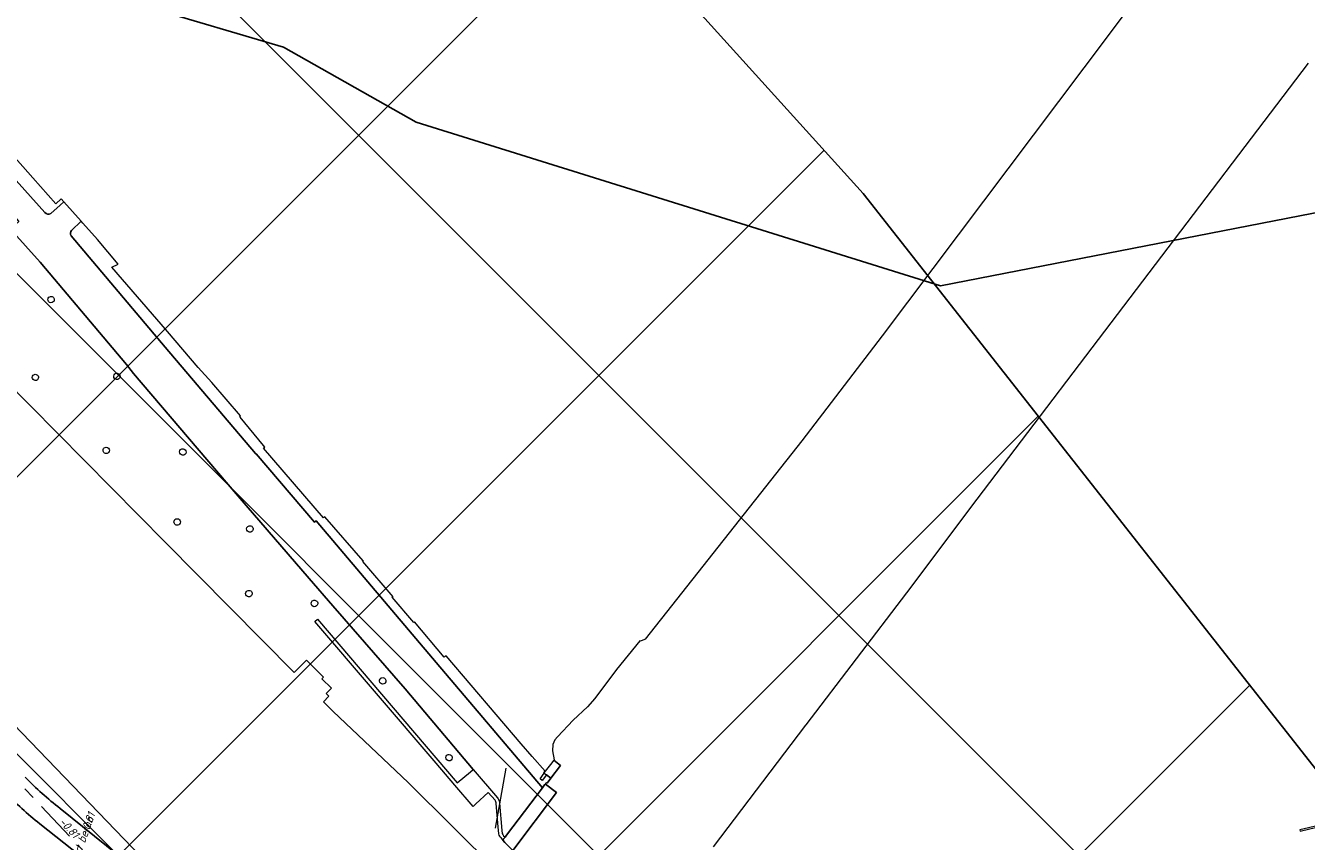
# Model space of a CAD drawing. Extents: x 148869 to 161638, y 453607 to 469810.
# Tile 427 of 656: x 154745 to 154934, y 463502 to 463622. Entities that reach past the tile are written whole.
import ezdxf
from ezdxf.lldxf.tags import DXFTag

# ---------------------------------------------------------------- set-up
doc = ezdxf.new("R2010")
doc.units = 0
doc.linetypes.add('RI-GWA', pattern=[18.45, 6, -1.8, 1.75, -1.8, 1.75, -1.8, 1.75, -1.8])
doc.layers.get('0').update_dxf_attribs({"linetype": 'CONTINUOUS'})
for name, color, linetype in [('2023', 90, 'CONTINUOUS'), ('2023 hatch', 90, 'CONTINUOUS'), ('2024', 160, 'CONTINUOUS')]:
    doc.layers.add(name, color=color, linetype=linetype)
for name, color, linetype, lineweight in [('B-OI-RI-GWA-MATERIAAL-T18', 10, 'CONTINUOUS', 18), ('B-OI-RI-GWA_BOB-T18', 10, 'CONTINUOUS', 18), ('B-OI-RI-GWA_TRANSPORTLEIDING-G', 10, 'RI-GWA', 18), ('B-OI-RI-PERSLEIDING-G-niet meenemen', 190, 'RI-PERS', 18), ('B-RO-VH-VERHARDING_ASFALT-GV', 251, 'CONTINUOUS', 18), ('B-RO-VH-VERHARDING_GESLOTEN-GV', 251, 'CONTINUOUS', 18), ('B-RO-VH-VERHARDING_HALFVERHARDING-GV', 251, 'CONTINUOUS', 18), ('B-RO-VH-VERHARDING_STRAATBAKSTEEN-GV', 251, 'CONTINUOUS', 18)]:
    doc.layers.add(name, color=color, linetype=linetype, lineweight=lineweight)
doc.styles.add('NLCS-ISO-M500-T18_CURSIEF', font='NLCS-ISO.ttf', dxfattribs={"oblique": 15, "height": 0.9})
tags = doc.linetypes.add('RI-PERS', pattern='A,7,-2,["P",Standard,S=1.8,R=0,X=-0.5,Y=-0.9],-2,7,-2,[102,NLCS.SHX,S=1,R=180,X=0,Y=0],-2', length=22).pattern_tags.tags
tags[6] = DXFTag(74, 10)

# ---------------------------------------------------------------- blocks, each defined once
blk = doc.blocks.new('ACMAP_ANN_TEMPLATE_gwa-materiaal')
at = {"color": 0, "linetype": 'ByBlock', "style": 'NLCS-ISO-M500-T18_CURSIEF', "oblique": 15}
blk.add_attdef('gwa-mat', (-2.2, 0.2), '', height=1.2, dxfattribs=at)
blk = doc.blocks.new('ACMAP_ANN_TEMPLATE_gwa-nap-l')
at = {"color": 0, "linetype": 'ByBlock', "style": 'NLCS-ISO-M500-T18_CURSIEF', "oblique": 15}
blk.add_attdef('gwa-nap-l', (2.3, 0.2), '', height=1.2, dxfattribs=at)
blk = doc.blocks.new('ACMAP_ANN_TEMPLATE_gwa-nap-r')
at = {"color": 0, "linetype": 'ByBlock', "style": 'NLCS-ISO-M500-T18_CURSIEF', "oblique": 15}
blk.add_attdef('gwa-nap-r', (-5.6, 0.2), '', height=1.2, dxfattribs=at)

msp = doc.modelspace()

# ---------------------------------------------------------------- hatches: boundary and pattern name
at = {"layer": '2023 hatch'}
h = msp.add_hatch(dxfattribs=at)
h.set_pattern_fill('L45L135', color=256, scale=49.98)
h.set_pattern_definition([(45, (0, 0), (-35.341197, 35.341197), []), (135, (0, 0), (-35.341197, -35.341197), [])])
h.paths.add_polyline_path([(155033.65, 463387.49), (154736.21, 463174.82), (154703.82, 463157.03), (154669.13, 463116.73), (154497.36, 463128.81), (154485.96, 463103.35), (154403, 462810.28), (154029.41, 462913.19), (153921.91, 462926.36), (153533.06, 462959.92), (153521.58, 463046.87), (153065.73, 463131.59), (152840.09, 463157.69), (152602.55, 463321.62), (152457.44, 463373.38), (152283.77, 463566.95), (152230.15, 463641.33), (152156.25, 463699.58), (152012.16, 463887.19), (152009.38, 463939.89), (151991.35, 464191.03), (152103.19, 464343.83), (152153.39, 464455.21), (152151.03, 464561.94), (152249.45, 464811.76), (152130.92, 465032.5), (152332.42, 465169.93), (152738.18, 465252.75), (152947.54, 465152.17), (153150.32, 465023.39), (153302.02, 464886.05), (153728.6, 464650.43), (153874.6, 464567.83), (153954.88, 464501.43), (153988.94, 464472.57), (154027.82, 464422.75), (154193.47, 464138.07), (154280.01, 463968.67), (154339.28, 463993.19), (154494.94, 463873.13), (154622.49, 463821.49), (154755.92, 463721.99), (154868.72, 463597.28)])

# ---------------------------------------------------------------- linework, layer by layer
at = {"layer": '2023', "flags": 128}
msp.add_lwpolyline([(153302.02, 464886.05), (153728.6, 464650.43), (153874.6, 464567.83), (153954.88, 464501.43), (153988.94, 464472.57), (154027.82, 464422.75), (154193.47, 464138.07), (154280.01, 463968.67), (154339.28, 463993.19), (154494.94, 463873.13), (154622.49, 463821.49), (154755.92, 463721.99), (154868.72, 463597.28), (155033.65, 463387.49), (154736.21, 463174.82), (154703.82, 463157.03), (154669.13, 463116.73), (154497.36, 463128.81), (154485.96, 463103.35), (154403, 462810.28), (154029.41, 462913.19), (153921.91, 462926.36), (153533.06, 462959.92)], dxfattribs=at)
at = {"layer": '2024', "color": 251, "flags": 128}
msp.add_lwpolyline([(154880.09, 463583.71), (154802.93, 463607.77), (154783.42, 463618.82), (154703.5, 463642.43), (154548.43, 463659.29), (154421.26, 463667.51), (154303, 463715.64), (154234.64, 463746.72), (154185.43, 463847.93), (154172.54, 464214.74), (154374.96, 464203.67), (154448.97, 464217.42), (154534.52, 464252.78), (154794.92, 464365.88), (155095.72, 464481.69), (155225.77, 464522.99), (155743.43, 464406.43), (155261.03, 464027.91), (155117.92, 463879.58), (155092.5, 463701.09), (154997.18, 463606.5)], close=True, dxfattribs=at)
at = {"layer": 'B-OI-RI-GWA_TRANSPORTLEIDING-G', "color": 251}
msp.add_line((154709.8, 463547.3), (154754, 463500.5), dxfattribs=at)
at = {"layer": 'B-OI-RI-PERSLEIDING-G-niet meenemen'}
msp.add_line((154814.59, 463503.87), (154816.17, 463512.71), dxfattribs=at)
at = {"layer": 'B-RO-VH-VERHARDING_ASFALT-GV', "flags": 128}
msp.add_lwpolyline([(154935.74, 463504.07), (154935.7, 463504.27), (154932.96, 463503.63), (154933.01, 463503.44), (154934.43, 463503.76)], close=True, dxfattribs=at)
at = {"layer": 'B-RO-VH-VERHARDING_GESLOTEN-GV', "flags": 128}
for points in [[(154822.77, 463511.22), (154824.19, 463513.1), (154823.18, 463513.88), (154822.68, 463513.23), (154821.93, 463512.26), (154821.74, 463512.01), (154821.79, 463511.97), (154822.1, 463511.73)], [(154815.7, 463502.15), (154815.67, 463502.11), (154815.98, 463501.74), (154816.12, 463501.6), (154817, 463500.73), (154817.14, 463500.59), (154823.6, 463509.1), (154821.95, 463510.36), (154821.84, 463510.22), (154821.52, 463509.8), (154816.22, 463502.83), (154816.01, 463502.55), (154815.85, 463502.34)]]:
    msp.add_lwpolyline(points, close=True, dxfattribs=at)
at = {"layer": 'B-RO-VH-VERHARDING_HALFVERHARDING-GV', "flags": 128}
for points in [[(154913.02, 463631.61), (154904.91, 463620.71), (154871.51, 463576.32), (154859.69, 463560.86), (154836.64, 463531.66), (154836.54, 463531.62), (154835.93, 463531.37), (154835.85, 463531.41), (154832.43, 463527.21), (154829.21, 463522.94), (154828.13, 463521.73), (154826.05, 463519.76), (154823.72, 463517.3), (154823.36, 463516.84), (154823.03, 463516.17), (154823.01, 463515.25), (154823.23, 463513.94), (154823.18, 463513.88), (154824.19, 463513.1), (154822.77, 463511.22), (154822.21, 463510.48), (154822.1, 463510.56), (154822.04, 463510.47), (154821.95, 463510.36), (154823.6, 463509.1), (154817.14, 463500.59)], [(154846.7, 463501.13), (154860.3, 463519.03), (154860.35, 463519.09), (154875.14, 463538.51), (154885.48, 463552.31), (154934.23, 463616.48)]]:
    msp.add_lwpolyline(points, dxfattribs=at)
at = {"layer": 'B-RO-VH-VERHARDING_STRAATBAKSTEEN-GV', "flags": 128}
for points in [[(154749.15, 463594.35), (154750.53, 463595.58), (154751.08, 463596.07), (154750.7, 463596.49), (154749.89, 463595.77), (154746.53, 463599.56), (154740.52, 463606.32), (154738.32, 463608.81), (154737.89, 463608.39), (154734.11, 463612.66), (154736, 463615.42), (154734.37, 463616.58), (154731.82, 463612.85), (154748.3, 463594.47)], [(154748.3, 463594.47), (154731.82, 463612.85), (154728.72, 463608.34), (154738.85, 463596.99), (154739.62, 463597.66), (154740.12, 463598.04), (154744.45, 463593.17), (154743.94, 463592.67), (154743.31, 463591.98), (154747.6, 463587.18), (154760.31, 463572.1), (154761.36, 463570.8), (154775, 463554.78), (154777.92, 463551.35), (154787.18, 463540.59), (154790.67, 463536.58), (154801.3, 463524.37), (154811.33, 463512.49), (154814.89, 463508.35)], [(154752.2, 463591.85), (154753.62, 463593.22), (154751.08, 463596.07), (154750.53, 463595.58), (154749.15, 463594.35)], [(154752.19, 463591.05), (154764.93, 463575.92), (154765.98, 463574.64), (154779.27, 463559.01), (154779.34, 463558.93), (154779.41, 463558.97), (154787.99, 463548.89), (154788.23, 463549.08), (154805.88, 463528.25), (154821.52, 463509.8), (154821.84, 463510.22), (154821.95, 463510.36), (154822.04, 463510.47), (154822.1, 463510.56), (154822.21, 463510.48), (154822.77, 463511.22), (154822.1, 463511.73), (154821.47, 463510.9), (154821.16, 463511.14), (154821.79, 463511.97), (154821.74, 463512.01), (154821.93, 463512.26), (154820.03, 463514.41), (154818.37, 463516.28), (154807.35, 463529.22), (154807.04, 463529.01), (154802.7, 463534.24), (154802.58, 463534.13), (154799.42, 463537.84), (154799.54, 463537.92), (154795.09, 463543.1), (154795.19, 463543.15), (154795.12, 463543.23), (154789.52, 463549.7), (154789.31, 463549.52), (154780.48, 463559.78), (154780.66, 463559.93), (154780.46, 463560.18), (154777.04, 463564.37), (154776.97, 463564.45), (154777.07, 463564.54), (154772.85, 463569.44), (154770.86, 463571.66), (154766.34, 463576.95), (154758.17, 463586.41), (154759.1, 463586.87), (154756.02, 463590.51), (154753.89, 463592.9), (154753.62, 463593.22), (154752.2, 463591.85)], [(154788.44, 463534.63), (154808.99, 463510.52), (154810.93, 463512.17), (154811.33, 463512.49), (154801.3, 463524.37), (154790.67, 463536.58), (154787.18, 463540.59), (154777.92, 463551.35), (154775, 463554.78), (154761.36, 463570.8), (154760.31, 463572.1), (154747.6, 463587.18), (154743.31, 463591.98), (154732.3, 463580.07), (154735.94, 463576.34)], [(154815.8, 463502.75), (154816.01, 463502.55), (154816.22, 463502.83), (154821.52, 463509.8), (154805.88, 463528.25), (154788.23, 463549.08), (154787.99, 463548.89), (154779.41, 463558.97), (154779.34, 463558.93), (154779.27, 463559.01), (154765.98, 463574.64), (154764.93, 463575.92), (154752.19, 463591.05)], [(154750.54, 463506.76), (154762.43, 463497.18), (154763.69, 463498.39), (154722.37, 463541.27), (154719.95, 463543.94), (154714.58, 463549.35), (154709.57, 463554.54), (154708.27, 463553.14), (154699.31, 463562.25), (154701.91, 463564.54), (154693.31, 463574.57)], [(154742.21, 463570.04), (154766.05, 463545.93), (154785, 463526.78), (154786.79, 463528.59), (154789.28, 463526.11), (154789.07, 463525.86), (154790.46, 463524.47), (154789.68, 463523.68), (154790.08, 463523.28), (154789.29, 463522.47), (154790.7, 463521.04), (154799.88, 463512.37), (154801.82, 463510.54), (154814.74, 463497.66)], [(154686.62, 463565.19), (154691.66, 463558.32), (154695.41, 463554.35), (154700.6, 463548.91), (154709.08, 463540.1), (154715.92, 463532.98), (154712.16, 463528.36), (154707.87, 463523.08), (154743.85, 463493.67), (154753.96, 463493.8), (154756.39, 463491.35), (154759.87, 463494.71), (154759.31, 463495.16), (154747.56, 463504.5)], [(154814.54, 463507.99), (154813.55, 463509.13), (154811.71, 463507.45), (154811.3, 463507.07), (154808.64, 463510.18), (154805.86, 463513.44), (154788.03, 463534.3), (154788.44, 463534.63)], [(154815.11, 463503.05), (154815.02, 463504.07), (154814.71, 463507.47)], [(154815.22, 463507.54), (154815.56, 463503.51), (154815.6, 463503.08)], [(154747.56, 463504.5), (154759.31, 463495.16), (154759.87, 463494.71), (154762.43, 463497.18), (154750.54, 463506.76)], [(154815.98, 463501.74), (154815.67, 463502.11), (154815.7, 463502.15), (154815.49, 463502.37)]]:
    msp.add_lwpolyline(points, dxfattribs=at)
at = {"layer": 'B-RO-VH-VERHARDING_STRAATBAKSTEEN-GV'}
for points in [[(154748.3, 463594.47, 0.413662), (154749.15, 463594.35)], [(154749.15, 463594.35, -0.413662), (154748.3, 463594.47)], [(154752.19, 463591.05, -0.342409), (154752.2, 463591.85)], [(154752.2, 463591.85, 0.342409), (154752.19, 463591.05)], [(154749.51, 463581.31, -0.998486), (154748.9, 463582.02)], [(154748.9, 463582.02, -1.001514), (154749.51, 463581.31)], [(154747.2, 463569.86, -0.96667), (154746.55, 463570.53)], [(154746.55, 463570.53, -1.03636), (154747.2, 463569.86)], [(154759.2, 463570, -0.998496), (154758.59, 463570.71)], [(154758.59, 463570.71, -1.001504), (154759.2, 463570)], [(154757.67, 463559.15, -1.046697), (154757.01, 463559.82)], [(154757.01, 463559.82, -0.954823), (154757.67, 463559.15)], [(154768.91, 463558.87, -1), (154768.28, 463559.59)], [(154768.28, 463559.59, -1), (154768.91, 463558.87)], [(154768.1, 463548.6, -1.018018), (154767.43, 463549.27)], [(154767.43, 463549.27, -0.981982), (154768.1, 463548.6)], [(154778.77, 463547.53, -0.983558), (154778.15, 463548.25)], [(154778.15, 463548.25, -1.016442), (154778.77, 463547.53)], [(154778.62, 463538, -0.939544), (154777.98, 463538.72)], [(154777.98, 463538.72, -1.064961), (154778.62, 463538)], [(154788.29, 463536.57, -0.998552), (154787.65, 463537.3)], [(154787.65, 463537.3, -1.001448), (154788.29, 463536.57)], [(154798.31, 463525.17, -0.891494), (154797.62, 463525.81)], [(154797.62, 463525.81, -0.041595), (154797.68, 463525.89)], [(154797.68, 463525.89, -1.031145), (154798.31, 463525.17)], [(154807.43, 463513.91, -0.42323), (154807.47, 463514.59)], [(154807.47, 463514.59, -2.357685), (154807.43, 463513.91)], [(154750.54, 463506.76, -0.033966), (154745.38, 463511.38)], [(154745.38, 463511.38, 0.033966), (154750.54, 463506.76)], [(154747.56, 463504.5, -0.039766), (154742.44, 463509.19)], [(154742.44, 463509.19, 0.039766), (154747.56, 463504.5)], [(154814.71, 463507.47, 0.121871), (154814.54, 463507.99)], [(154814.89, 463508.35, -0.143125), (154815.22, 463507.54)], [(154815.49, 463502.37, -0.206715), (154815.11, 463503.05)], [(154815.6, 463503.08, 0.10519), (154815.8, 463502.75)]]:
    msp.add_lwpolyline(points, format="xyb", dxfattribs=at)

# ---------------------------------------------------------------- block references
at = {"layer": 'B-OI-RI-GWA-MATERIAAL-T18', "color": 251, "rotation": 70.11350400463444}
msp.add_blockref('ACMAP_ANN_TEMPLATE_gwa-materiaal', (154752.54, 463496.45), dxfattribs=at).add_auto_attribs({'gwa-mat': 'gewapend beton'})
at = {"layer": 'B-OI-RI-GWA_BOB-T18', "color": 251}
for name, rotation, values in [('ACMAP_ANN_TEMPLATE_gwa-nap-l', 70.11350400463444, {'gwa-nap-l': '-0.81'}), ('ACMAP_ANN_TEMPLATE_gwa-nap-r', 313.3634229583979, {'gwa-nap-r': '-0.81'})]:
    msp.add_blockref(name, (154754, 463500.5), dxfattribs=dict(at, rotation=rotation)).add_auto_attribs(values)

doc.saveas('drawing.dxf')
